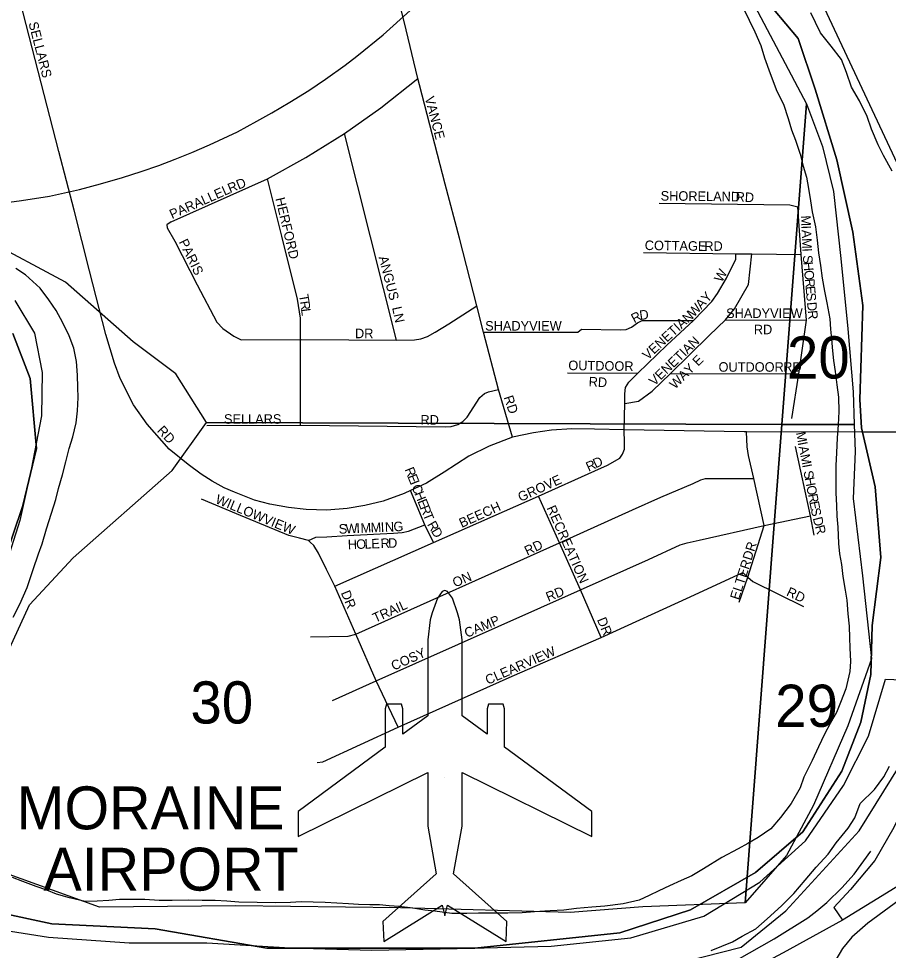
# Model space of a CAD drawing. Extents: x -209 to 4852, y 0 to 905.
# Drawn here: x 488.04 to 505.3, y 271.47 to 289.97 of the extents above; entities that cross this region are included whole.
import ezdxf

# ---------------------------------------------------------------- set-up
doc = ezdxf.new("R2010")
doc.units = 0
for name, color, linetype in [('GM_X_Airport_Location_Class_2', 7, 'Continuous'), ('GM_X_Airport_Location_Class_3', 7, 'Continuous'), ('GM_X_Interstate_Route', 7, 'Continuous'), ('GM_X_Major_Lake', 7, 'Continuous'), ('GM_X_Minor_Lake_Text', 7, 'Continuous'), ('GM_X_Minor_River', 7, 'Continuous'), ('GM_X_Rail_Line', 7, 'Continuous'), ('GM_X_State_Route', 7, 'Continuous'), ('GM_X_State_Shield', 7, 'Continuous'), ('GM_X_Township_Road_Text', 7, 'Continuous'), ('GM_X_US_Location', 7, 'Continuous'), ('GM_X_US_Route', 7, 'Continuous')]:
    doc.layers.add(name, color=color, linetype=linetype)

msp = doc.modelspace()

# ---------------------------------------------------------------- linework, layer by layer
at = {"layer": 'GM_X_Airport_Location_Class_2'}
for points in [[(495.99, 288.661), (495.957, 288.785), (495.688, 289.919), (495.463, 290.795), (495.166, 291.938), (494.963, 292.756), (495.649, 293.567), (496.383, 294.381)], [(502.435, 281.77), (500.055, 281.811), (499.468, 281.823), (499.018, 281.828), (498.613, 281.801), (498.252, 281.747), (497.837, 281.662), (497.376, 281.484), (496.972, 281.288), (496.484, 280.968), (496.132, 280.752), (495.813, 280.602), (495.688, 280.543), (495.273, 280.394), (494.909, 280.306), (494.559, 280.249), (494.152, 280.217), (493.743, 280.228), (493.391, 280.264), (493.024, 280.336), (492.72, 280.413), (492.32, 280.569), (492.113, 280.659), (491.874, 280.787), (491.655, 280.93), (491.398, 281.123), (491.021, 281.427), (490.584, 281.925), (490.318, 282.308), (490.052, 282.831), (489.938, 283.135), (489.764, 283.705), (489.444, 284.969), (489.139, 286.173), (488.835, 287.339), (488.423, 288.93), (487.945, 290.79)], [(491.061, 285.937), (492.975, 286.796), (493.735, 287.215), (494.502, 287.696), (495.222, 288.206), (495.957, 288.785)], [(497.837, 281.662), (497.558, 282.612), (497.265, 283.749), (497.13, 284.274), (496.785, 285.618), (496.503, 286.687), (495.99, 288.661)], [(495.538, 283.591), (494.502, 287.696)], [(493.629, 283.491), (493.629, 283.602), (493.627, 284.029), (493.573, 284.401), (493.257, 285.657), (492.975, 286.796)], [(500.746, 286.308), (503.34, 286.275), (503.5, 286.239)], [(503.385, 282.035), (503.522, 282.922), (503.672, 283.988), (503.568, 285.291), (503.5, 286.239)], [(491.061, 285.937), (490.977, 285.882), (490.982, 285.819), (491.137, 285.557), (491.579, 284.689), (491.972, 283.945), (492.09, 283.822), (492.305, 283.672), (492.45, 283.597), (493.629, 283.602), (493.646, 283.602)], [(500.055, 281.811), (500.07, 282.333), (500.067, 282.527), (500.082, 282.653), (500.146, 282.758), (500.325, 282.934), (500.901, 283.492), (501.429, 283.983), (501.794, 284.357), (501.906, 284.516), (502.084, 284.818), (502.27, 285.197), (502.274, 285.306)], [(500.07, 282.333), (500.34, 282.378), (500.609, 282.574), (500.973, 282.926), (501.743, 283.684), (502.068, 283.995), (502.246, 284.214), (502.522, 284.692), (502.589, 285.303)], [(500.439, 285.331), (502.274, 285.306), (502.589, 285.303), (503.568, 285.291)], [(493.646, 283.602), (495.538, 283.591), (495.895, 283.599), (496.017, 283.619), (496.151, 283.661), (496.305, 283.747), (496.571, 283.912), (497.13, 284.274)], [(497.265, 283.749), (499.039, 283.749), (499.133, 283.75), (499.206, 283.805), (499.979, 283.793), (500.095, 283.799), (500.197, 283.847), (500.318, 283.932), (500.409, 283.977), (501.429, 283.983)], [(502.068, 283.995), (503.672, 283.988)], [(493.631, 281.899), (493.629, 283.491)], [(498.929, 282.941), (500.325, 282.934)], [(500.973, 282.926), (503.522, 282.922)], [(491.772, 281.898), (493.631, 281.899), (496.502, 281.867), (496.622, 281.878), (496.752, 281.918), (496.853, 281.975), (496.939, 282.058), (497.191, 282.45), (497.282, 282.53), (497.36, 282.567), (497.558, 282.612)], [(510.404, 282.196), (510.285, 282.165), (509.601, 281.95), (509.281, 281.871), (508.888, 281.811), (508.381, 281.769), (507.13, 281.769), (506.296, 281.766), (504.786, 281.764), (502.485, 281.769), (502.435, 281.77)], [(494.309, 278.703), (496.272, 279.572), (498.355, 280.494), (499.471, 280.993), (499.723, 281.111), (499.969, 281.25), (500.02, 281.327), (500.058, 281.424), (500.058, 281.551), (500.055, 281.811)], [(502.339, 278.388), (502.509, 278.884), (502.835, 279.909), (502.627, 280.845), (502.522, 281.302), (502.494, 281.47), (502.485, 281.769)], [(503.826, 279.716), (503.752, 280.105), (503.455, 281.477)], [(493.829, 277.699), (494.574, 277.71), (494.729, 277.754), (498.774, 279.565), (500.218, 280.223), (500.779, 280.472), (501.424, 280.744), (501.576, 280.816), (501.672, 280.846), (502.627, 280.845)], [(496.272, 279.572), (496.098, 279.925), (495.813, 280.602)], [(499.599, 277.688), (499.19, 278.634), (498.774, 279.565), (498.355, 280.494)], [(493.825, 279.579), (493.786, 279.614), (493.61, 279.657), (493.399, 279.714), (492.36, 280.142), (491.667, 280.435)], [(494.264, 276.438), (495.133, 276.828), (499.19, 278.634), (500.536, 279.237), (501.168, 279.528), (501.307, 279.567), (501.542, 279.621), (502.835, 279.909), (503.752, 280.105)], [(493.786, 279.614), (493.936, 279.677), (494.153, 279.688), (494.555, 279.714), (495.478, 279.76), (495.646, 279.768), (495.772, 279.799), (496.098, 279.925)], [(495.568, 275.906), (495.133, 276.828), (494.729, 277.754), (494.309, 278.703), (494.144, 279.038), (493.988, 279.358), (493.896, 279.514), (493.825, 279.579)], [(493.963, 275.206), (494.075, 275.216), (495.568, 275.906), (497.833, 276.919), (499.599, 277.688), (501.362, 278.491), (502.411, 278.975), (502.509, 278.884), (502.61, 278.797), (503.614, 278.303)], [(499.929, 269.987), (500.277, 270.162), (500.962, 270.537), (501.759, 270.979), (503.033, 271.702), (503.699, 272.117), (503.877, 272.256), (504.078, 272.423), (504.373, 272.715), (504.621, 272.988), (504.953, 273.445)], [(505.902, 273.003), (505.899, 273.001), (504.972, 272.432)], [(504.972, 272.432), (504.391, 272.075)], [(504.391, 272.075), (503.21, 271.423), (502.306, 270.942), (501.637, 270.562), (501.062, 270.246), (500.887, 270.142)]]:
    msp.add_lwpolyline(points, dxfattribs=at)
at = {"layer": 'GM_X_Major_Lake'}
for points in [[(502.375, 290.268), (502.535, 289.945), (502.645, 289.714), (502.768, 289.438), (502.839, 289.193), (502.955, 288.886), (503.084, 288.533), (503.216, 288.279), (503.309, 287.988), (503.373, 287.766), (503.452, 287.559), (503.545, 287.283), (503.609, 287.046), (503.673, 286.824), (503.714, 286.602), (503.755, 286.358), (503.789, 286.136), (503.851, 285.838), (503.884, 285.578), (503.909, 285.327), (503.95, 285.075), (503.983, 284.823), (504.031, 284.563), (504.08, 284.333), (504.134, 284.012), (504.153, 283.806), (504.172, 283.608), (504.19, 283.379), (504.209, 283.189), (504.243, 282.967), (504.275, 282.7), (504.308, 282.456), (504.318, 282.174), (504.305, 281.907), (504.285, 281.649), (504.272, 281.352), (504.259, 281.101), (504.253, 280.766), (504.256, 280.56), (504.266, 280.309), (504.277, 280.095), (504.296, 279.874), (504.312, 279.554), (504.331, 279.348), (504.365, 279.134), (504.398, 278.897), (504.438, 278.623)], [(505.375, 286.943), (505.199, 287.259), (505.097, 287.466), (504.966, 287.781), (504.88, 288.034), (504.727, 288.341), (504.565, 288.611), (504.465, 288.902), (504.371, 289.163), (504.164, 289.426), (503.949, 289.689), (503.855, 289.896), (503.76, 290.089)], [(487.925, 278.09), (488.059, 278.346), (488.202, 278.679), (488.323, 279.034), (488.427, 279.344), (488.5, 279.549), (488.589, 279.844), (488.686, 280.154), (488.775, 280.427), (488.825, 280.647), (488.906, 280.919), (488.971, 281.177), (489.037, 281.442), (489.11, 281.669), (489.176, 281.95), (489.204, 282.185), (489.216, 282.452), (489.213, 282.65), (489.202, 282.894), (489.185, 283.168), (489.129, 283.428), (489.036, 283.674), (488.912, 283.935), (488.78, 284.181), (488.632, 284.39), (488.462, 284.622), (488.171, 284.886), (487.977, 285.012)], [(504.438, 278.623), (504.472, 278.424), (504.497, 278.157), (504.523, 277.913), (504.526, 277.677), (504.537, 277.478), (504.547, 277.212), (504.536, 277.014), (504.453, 276.665), (504.349, 276.393), (504.269, 276.197), (504.144, 275.978), (504.033, 275.767), (503.915, 275.518), (503.788, 275.247), (503.622, 274.915), (503.55, 274.703), (503.369, 274.387), (503.159, 274.109), (502.965, 273.884), (502.711, 273.714), (502.511, 273.596), (502.32, 273.493), (501.99, 273.317), (501.629, 273.096), (501.399, 272.955), (501.184, 272.861), (500.955, 272.758), (500.74, 272.656), (500.549, 272.561), (500.35, 272.473), (500.037, 272.396), (499.672, 272.349), (499.414, 272.332), (499.11, 272.307), (498.859, 272.274), (498.585, 272.256), (498.274, 272.239), (498.03, 272.221), (497.742, 272.212), (497.454, 272.21), (497.165, 272.215), (496.93, 272.205), (496.634, 272.203), (496.294, 272.255), (496.097, 272.274), (495.862, 272.309), (495.59, 272.345), (495.393, 272.356), (495.196, 272.375), (495.006, 272.379), (494.778, 272.383), (494.581, 272.395), (494.354, 272.414), (494.119, 272.426), (493.641, 272.436), (493.429, 272.425), (493.133, 272.415), (492.404, 272.429), (492.17, 272.449), (491.935, 272.461), (491.677, 272.466), (491.411, 272.471), (491.085, 272.462), (490.827, 272.467), (490.539, 272.481), (490.311, 272.485), (490.038, 272.483), (489.825, 272.464), (489.597, 272.453), (489.354, 272.443), (489.045, 272.517), (488.788, 272.591), (488.593, 272.671), (488.382, 272.743), (488.118, 272.84), (487.915, 272.92)], [(501.779, 271.471), (502.208, 271.646), (502.399, 271.756), (502.668, 271.903), (502.892, 272.097), (503.178, 272.358), (503.425, 272.604), (503.65, 272.866), (503.868, 273.128), (504.101, 273.383), (504.264, 273.608), (504.498, 273.9), (504.631, 274.103), (504.742, 274.391), (505.021, 274.667), (505.208, 274.922), (505.318, 275.133)]]:
    msp.add_lwpolyline(points, dxfattribs=at)
at = {"layer": 'GM_X_Minor_Lake_Text'}
for points in [[(487.608, 272.231), (488.696, 272.002), (490.746, 271.904), (492.963, 271.515), (497.087, 271.515), (499.967, 271.819), (501.37, 272.278), (502.658, 273.023), (503.603, 273.826), (504.377, 275.03), (504.749, 276.004), (504.95, 276.95), (504.978, 277.925), (505.15, 279.272), (505.036, 280.677), (504.766, 281.852), (504.735, 282.412), (504.793, 284.275), (504.592, 285.737), (504.278, 287.171), (503.848, 288.575), (503.505, 289.578), (503.017, 290.16)], [(503.017, 290.16), (503.505, 289.578), (503.848, 288.575), (504.278, 287.171), (504.592, 285.737), (504.793, 284.275), (504.735, 282.412), (504.766, 281.852), (505.036, 280.677), (505.15, 279.272), (504.978, 277.925), (504.95, 276.95), (504.749, 276.004), (504.377, 275.03), (503.603, 273.826), (502.658, 273.023), (501.37, 272.278), (499.967, 271.819), (497.087, 271.515), (492.963, 271.515), (490.746, 271.904), (488.696, 272.002), (487.608, 272.231)], [(487.917, 283.72), (488.261, 282.831), (488.389, 281.441), (488.117, 280.308), (487.731, 279.147)], [(487.731, 279.147), (488.117, 280.308), (488.389, 281.441), (488.261, 282.831), (487.917, 283.72)]]:
    msp.add_lwpolyline(points, dxfattribs=at)
at = {"layer": 'GM_X_Minor_River'}
for points in [[(483.023, 303.524), (500.816, 303.404), (500.874, 300.033), (501.071, 295.598), (501.947, 291.809), (502.586, 290.335), (503.676, 288.285), (503.186, 281.916), (491.764, 281.956), (491.153, 282.922), (490.309, 283.559), (488.968, 284.743), (487.378, 285.591), (486.272, 285.983), (485.171, 286.253), (485.168, 286.255), (482.849, 286.211)], [(503.083, 292.205), (517.218, 291.054), (515.439, 271.658), (494.708, 264.441), (495.483, 270.631), (498.242, 270.7), (500.117, 270.96), (502.378, 271.539), (503.263, 272.257), (504.716, 273.844), (505.7, 275.423), (506.518, 278.665), (506.24, 281.617), (506.092, 282.589), (506.012, 284.393), (505.676, 286.665)], [(504.623, 281.917), (503.186, 281.916), (503.676, 288.285), (503.994, 287.435), (504.209, 286.539), (504.352, 285.213), (504.496, 283.816), (504.603, 282.562)], [(491.764, 281.956), (503.186, 281.916), (502.455, 272.416), (500.424, 272.341), (498.982, 272.224), (495.613, 272.317), (492.342, 272.356), (489.637, 272.331), (487.147, 273.233), (486.284, 274.06), (488.25, 278.333), (489.116, 279.271), (491.08, 280.999)], [(503.186, 281.916), (504.623, 281.917), (504.639, 281.38), (504.603, 280.448), (504.782, 278.908), (504.961, 277.26), (504.496, 275.934), (503.815, 274.358), (503.278, 273.355), (502.455, 272.416)]]:
    msp.add_lwpolyline(points, close=True, dxfattribs=at)
at = {"layer": 'GM_X_Rail_Line'}
for points in [[(506.162, 274.095), (505.571, 274.267), (505.41, 273.915), (505.027, 273.26), (504.55, 272.683), (504.215, 272.323), (504.391, 272.075)], [(506.148, 273.122), (506.218, 273.01), (505.735, 272.635), (504.89, 272.017), (504.573, 271.733), (504.39, 271.508), (504.236, 271.253), (504.078, 270.931), (503.985, 270.648), (503.939, 270.349), (503.936, 270.099), (503.92, 269.32), (503.908, 269.022), (503.87, 268.812), (503.836, 268.674), (504.47, 268.478)]]:
    msp.add_lwpolyline(points, dxfattribs=at)
at = {"layer": 'GM_X_State_Route'}
msp.add_line((496.496, 274.898), (496.496, 274.898), dxfattribs=at)
at = {"layer": 'GM_X_State_Shield'}
msp.add_lwpolyline([(495.311, 275.507), (493.583, 274.229), (493.583, 273.738), (496.155, 275.005), (496.155, 273.938), (496.325, 272.993), (495.267, 272.044), (495.284, 271.653), (496.443, 272.372), (496.496, 272.161), (496.55, 272.372), (497.709, 271.653), (497.726, 272.044), (496.667, 272.993), (496.838, 273.938), (496.838, 275.005), (499.41, 273.738), (499.41, 274.229), (497.681, 275.507), (497.681, 276.27), (497.654, 276.363), (497.36, 276.363), (497.333, 276.27), (497.333, 275.764), (496.838, 276.13), (496.838, 276.13), (496.838, 277.637), (496.788, 278.036), (496.747, 278.178), (496.644, 278.468), (496.55, 278.597), (496.496, 278.62), (496.442, 278.597), (496.348, 278.468), (496.246, 278.178), (496.204, 278.036), (496.155, 277.637), (496.155, 276.13), (495.659, 275.764), (495.659, 276.27), (495.633, 276.363), (495.338, 276.363), (495.311, 276.27)], close=True, dxfattribs=at)
at = {"layer": 'GM_X_US_Location'}
for points in [[(487.96, 284.376), (488.349, 283.729), (488.5, 282.949), (488.49, 282.089), (488.286, 281.02), (488.06, 280.012), (487.687, 278.84)], [(487.96, 284.376), (488.349, 283.729), (488.5, 282.949), (488.49, 282.089), (488.286, 281.02), (488.06, 280.012), (487.687, 278.84)], [(487.491, 271.917), (488.625, 271.734), (490.232, 271.625), (491.773, 271.623), (493.426, 271.521), (495.049, 271.48), (496.742, 271.513), (498.603, 271.559), (500.185, 271.724), (501.636, 272.151), (502.75, 272.828), (503.655, 273.647), (504.407, 274.75), (504.905, 275.729), (505.239, 276.856), (505.907, 276.835)], [(487.491, 271.917), (488.625, 271.734), (490.232, 271.625), (491.773, 271.623), (493.426, 271.521), (495.049, 271.48), (496.742, 271.513), (498.603, 271.559), (500.185, 271.724), (501.636, 272.151), (502.75, 272.828), (503.655, 273.647), (504.407, 274.75), (504.905, 275.729), (505.239, 276.856), (505.907, 276.835)]]:
    msp.add_lwpolyline(points, dxfattribs=at)
at = {"layer": 'GM_X_US_Route'}
msp.add_lwpolyline([(487.495, 286.286), (488.091, 286.361), (488.651, 286.451), (489.244, 286.581), (489.659, 286.694), (490.096, 286.821), (490.468, 286.937), (490.818, 287.06), (491.139, 287.183), (491.476, 287.319), (491.822, 287.465), (492.378, 287.729), (492.764, 287.935), (493.061, 288.102), (493.417, 288.314), (493.792, 288.549), (494.129, 288.772), (494.518, 289.052), (494.748, 289.228), (495.271, 289.653), (495.805, 290.133)], dxfattribs=at)

# ---------------------------------------------------------------- texts
at = {"layer": 'GM_X_Airport_Location_Class_3'}
for s, height, rotation, p in [('SELLARS', 0.1894, 284.4999, (488.229, 289.886)), ('VANCE', 0.1894, 284.6228, (496.096, 288.403)), ('RD', 0.1894, 22.3821, (492.232, 286.508)), ('PARALLEL', 0.1894, 24.0442, (491.081, 285.991)), ('HERFORD', 0.1894, 283.3903, (493.13, 286.401)), ('SHORELAND', 0.1894, 359.3183, (500.778, 286.363)), ('RD', 0.1894, 356.989, (502.263, 286.346)), ('M', 0.189, 272.5141, (503.564, 286.062)), ('I', 0.189, 272.4934, (503.572, 285.862)), ('A', 0.189, 272.541, (503.576, 285.779)), ('PARIS', 0.1894, 295.9043, (491.21, 285.543)), ('COTTAGE', 0.1894, 359.1191, (500.462, 285.38)), ('RD', 0.1894, 0, (501.645, 285.363)), ('M', 0.189, 272.4959, (503.583, 285.612)), ('I', 0.189, 272.9528, (503.592, 285.411)), ('ANGUS', 0.1894, 284.6217, (495.179, 285.236)), ('S', 0.189, 274.7191, (503.6, 285.271)), ('H', 0.189, 275.1199, (503.611, 285.137)), ('W', 0.189, 61.8484, (501.996, 284.725)), ('O', 0.189, 275.1422, (503.626, 284.971)), ('R', 0.189, 275.1307, (503.641, 284.805)), ('Y', 0.189, 48.3973, (501.704, 284.319)), ('E', 0.189, 275.1153, (503.654, 284.656)), ('T', 0.189, 279.7991, (493.596, 284.485)), ('R', 0.189, 278.0408, (493.618, 284.356)), ('A', 0.189, 46.5765, (501.585, 284.193)), ('S', 0.189, 275.1196, (503.666, 284.523)), ('L', 0.189, 277.7553, (493.639, 284.207)), ('LN', 0.1894, 282.5352, (495.446, 284.235)), ('D', 0.189, 8.4238, (500.372, 283.988)), ('VENETIAN', 0.1894, 42.6644, (500.52, 283.186)), ('W', 0.189, 46.5816, (501.436, 284.035)), ('SHADYVIEW', 0.1894, 0, (502.078, 284.03)), ('D', 0.189, 275.1212, (503.683, 284.34)), ('R', 0.189, 275.1259, (503.698, 284.174)), ('R', 0.189, 28.3682, (500.256, 283.922)), ('DR', 0.1894, 0, (494.711, 283.629)), ('SHADYVIEW', 0.1894, 0, (497.295, 283.78)), ('RD', 0.1894, 0, (502.628, 283.707)), ('VENETIAN', 0.1894, 43.8538, (500.654, 282.67)), ('WAY E', 0.1894, 45, (501.066, 282.605)), ('OUTDOOR', 0.1894, 359.1579, (498.945, 282.996)), ('OUTDOOR', 0.1894, 0, (501.928, 282.963)), ('RD', 0.1894, 0, (503.211, 282.963)), ('RD', 0.1894, 356.989, (499.346, 282.674)), ('RD', 0.1894, 288.435, (497.662, 282.455)), ('SELLARS', 0.1894, 0, (492.111, 281.93)), ('RD', 0.1894, 0, (496.011, 281.913)), ('RD', 0.1894, 312.8801, (490.771, 281.785)), ('M', 0.189, 280.9777, (503.463, 281.751)), ('I', 0.189, 280.9741, (503.501, 281.554)), ('A', 0.189, 280.9714, (503.517, 281.473)), ('R', 0.189, 24.1967, (499.348, 280.977)), ('D', 0.189, 26.2277, (499.491, 281.042)), ('M', 0.189, 280.975, (503.549, 281.309)), ('R', 0.189, 291.8465, (495.694, 281.024)), ('I', 0.189, 280.9901, (503.587, 281.112)), ('E', 0.189, 291.8319, (495.75, 280.885)), ('GROVE', 0.1894, 24.3638, (497.998, 280.377)), ('S', 0.189, 280.9939, (503.612, 280.982)), ('H', 0.189, 280.9714, (503.638, 280.851)), ('I', 0.189, 291.8438, (495.8, 280.761)), ('C', 0.189, 291.8465, (495.831, 280.683)), ('O', 0.189, 280.9755, (503.669, 280.687)), ('WILLOWVIEW', 0.1894, 337.5186, (491.925, 280.36)), ('H', 0.189, 291.838, (495.887, 280.544)), ('R', 0.189, 280.9864, (503.701, 280.523)), ('E', 0.189, 291.8319, (495.949, 280.389)), ('R', 0.189, 291.8469, (495.998, 280.266)), ('BEECH', 0.1894, 24.3423, (496.83, 279.86)), ('RECREATION', 0.1894, 293.9615, (498.511, 280.258)), ('E', 0.189, 280.967, (503.73, 280.376)), ('T', 0.189, 292.017, (496.054, 280.126)), ('S', 0.189, 281.7719, (503.756, 280.242)), ('S', 0.189, 2.378, (494.393, 279.746)), ('W', 0.189, 2.3868, (494.527, 279.752)), ('I', 0.189, 2.3827, (494.743, 279.761)), ('M', 0.189, 2.3867, (494.826, 279.764)), ('M', 0.189, 2.377, (495.026, 279.773)), ('I', 0.189, 2.3605, (495.226, 279.781)), ('N', 0.189, 2.3821, (495.309, 279.784)), ('G', 0.189, 3.7274, (495.481, 279.791)), ('R', 0.189, 299.5395, (496.138, 279.932)), ('D', 0.189, 284.5177, (503.797, 280.054)), ('R', 0.189, 284.624, (503.839, 279.892)), ('D', 0.189, 300.9605, (496.214, 279.798)), ('H', 0.189, 2.0766, (494.572, 279.437)), ('O', 0.189, 2.0766, (494.738, 279.443)), ('L', 0.189, 2.1022, (494.905, 279.449)), ('E', 0.189, 2.0766, (495.038, 279.454)), ('R', 0.189, 1.9917, (495.222, 279.461)), ('D', 0.189, 1.4425, (495.371, 279.466)), ('RD', 0.1894, 25.2123, (498.13, 279.309)), ('DR', 0.1894, 72.4706, (502.58, 279.204)), ('ELTER', 0.1894, 71.9666, (502.33, 278.421)), ('ON', 0.1894, 23.1976, (496.697, 278.677)), ('DR', 0.1894, 292.3821, (494.428, 278.574)), ('RD', 0.1894, 22.3775, (498.548, 278.394)), ('RD', 0.1894, 334.7983, (503.26, 278.526)), ('TRAIL', 0.1894, 24.1011, (495.114, 277.976)), ('CAMP', 0.1894, 22.8907, (496.931, 277.677)), ('DR', 0.1894, 292.3776, (499.511, 278.041)), ('CLEARVIEW', 0.1894, 23.8252, (497.348, 276.744)), ('COSY', 0.1894, 23.8048, (495.48, 277.026))]:
    msp.add_text(s, height=height, rotation=rotation, dxfattribs=at).set_placement(p)
at = {"layer": 'GM_X_Interstate_Route'}
for s, p in [('MORAINE', (487.995, 273.877)), ('AIRPORT', (488.528, 272.66))]:
    msp.add_text(s, height=0.8523, rotation=0, dxfattribs=at).set_placement(p)
at = {"layer": 'GM_X_Township_Road_Text'}
for s, p in [('20', (503.286, 282.828)), ('30', (491.445, 275.978)), ('29', (503.053, 275.912))]:
    msp.add_text(s, height=0.8371, rotation=0, dxfattribs=at).set_placement(p)

doc.saveas('drawing.dxf')
